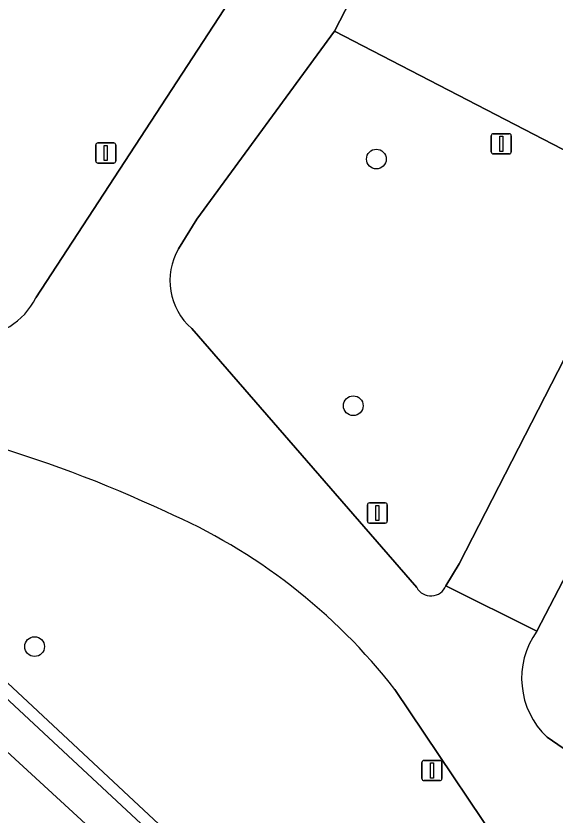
# Model space of a CAD drawing. Extents: x 161087 to 161926, y 382572 to 383873.
# Drawn here: x 161543.22 to 161569.93, y 382778.23 to 382817.85 of the extents above; entities that cross this region are included whole.
import ezdxf

# ---------------------------------------------------------------- set-up
doc = ezdxf.new("R2010")
doc.units = 0
for name, color, linetype in [('IMGEO_Boom', 7, 'Continuous'), ('IMGEO_Fietspad_gesloten', 7, 'Continuous'), ('IMGEO_Groenvoorziening', 7, 'Continuous'), ('IMGEO_Lichtmast', 7, 'Continuous'), ('IMGEO_Muur', 7, 'Continuous'), ('IMGEO_Voetpad_gesloten', 7, 'Continuous'), ('IMGEO_Voetpad_open', 7, 'Continuous')]:
    doc.layers.add(name, color=color, linetype=linetype)

msp = doc.modelspace()

# ---------------------------------------------------------------- linework, layer by layer
at = {"layer": 'IMGEO_Boom'}
for centre in [(161561.077, 382810.764), (161559.933, 382798.548), (161544.144, 382786.615)]:
    msp.add_circle(centre, 0.489, dxfattribs=at)
at = {"layer": 'IMGEO_Fietspad_gesloten'}
msp.add_lwpolyline([(161553.481, 382768.115), (161554.682, 382766.93), (161556.116, 382769.155), (161524.253, 382798.423)], dxfattribs=at)
at = {"layer": 'IMGEO_Groenvoorziening'}
for points in [[(161544.208, 382803.898), (161554.832, 382820.163)], [(161573.582, 382809.546), (161558.996, 382817.102), (161552.189, 382807.791), (161551.274, 382806.323)], [(161569.546, 382782.131), (161574.516, 382778.715), (161582.776, 382783.361), (161596.776, 382788.886), (161594.661, 382798.561), (161579.839, 382806.277)], [(161578.629, 382805.832), (161577.897, 382804.469), (161578.622, 382804.051), (161577.259, 382801.416), (161576.524, 382801.79), (161569.03, 382787.373)], [(161564.528, 382789.631), (161565.174, 382790.719), (161572.029, 382804.065)], [(161551.93, 382802.371), (161563.076, 382789.54)], [(161531.358, 382798.799), (161527.559, 382799.033), (161556.792, 382771.758)], [(161562.894, 382771.111), (161568.51, 382774.783), (161561.999, 382784.492)]]:
    msp.add_lwpolyline(points, dxfattribs=at)
for centre, radius, start, end in [((161553.984, 382804.742), 3.137, 149.7457, 229.1037), ((161541.104, 382805.43), 3.462, 269.2872, 333.7264), ((161524.056, 382736.696), 62.531, 64.85692, 83.29393), ((161539.093, 382766.665), 29.026, 37.892, 66.592), ((161563.78, 382789.933), 0.806, 209.1484, 338.0239), ((161572.254, 382785.044), 3.978, 144.1591, 227.0846)]:
    msp.add_arc(centre, radius, start, end, dxfattribs=at)
at = {"layer": 'IMGEO_Lichtmast'}
for p, q in [((161566.772, 382811.118), (161566.772, 382811.918)), ((161566.772, 382811.918), (161566.772, 382811.118)), ((161566.872, 382812.018), (161567.662, 382812.018)), ((161567.662, 382812.018), (161566.872, 382812.018)), ((161567.762, 382811.918), (161567.762, 382811.118)), ((161567.762, 382811.118), (161567.762, 382811.918)), ((161547.176, 382810.662), (161547.176, 382811.462)), ((161547.176, 382811.462), (161547.176, 382810.662)), ((161547.276, 382811.562), (161548.066, 382811.562)), ((161548.066, 382811.562), (161547.276, 382811.562)), ((161548.166, 382811.462), (161548.166, 382810.662)), ((161548.166, 382810.662), (161548.166, 382811.462)), ((161567.662, 382811.018), (161566.872, 382811.018)), ((161566.872, 382811.018), (161567.662, 382811.018)), ((161548.066, 382810.562), (161547.276, 382810.562)), ((161547.276, 382810.562), (161548.066, 382810.562)), ((161560.631, 382792.833), (161560.631, 382793.633)), ((161560.631, 382793.633), (161560.631, 382792.833)), ((161560.731, 382793.733), (161561.521, 382793.733)), ((161561.521, 382793.733), (161560.731, 382793.733)), ((161561.621, 382793.633), (161561.621, 382792.833)), ((161561.621, 382792.833), (161561.621, 382793.633)), ((161561.521, 382792.733), (161560.731, 382792.733)), ((161560.731, 382792.733), (161561.521, 382792.733)), ((161563.335, 382780.079), (161563.335, 382780.879)), ((161563.335, 382780.879), (161563.335, 382780.079)), ((161563.435, 382780.979), (161564.225, 382780.979)), ((161564.225, 382780.979), (161563.435, 382780.979)), ((161564.325, 382780.879), (161564.325, 382780.079)), ((161564.325, 382780.079), (161564.325, 382780.879)), ((161564.225, 382779.979), (161563.435, 382779.979)), ((161563.435, 382779.979), (161564.225, 382779.979))]:
    msp.add_line(p, q, dxfattribs=at)
for points in [[(161567.192, 382811.893), (161567.342, 382811.893), (161567.342, 382811.143), (161567.192, 382811.143), (161567.192, 382811.893)], [(161547.596, 382811.437), (161547.746, 382811.437), (161547.746, 382810.687), (161547.596, 382810.687), (161547.596, 382811.437)], [(161561.051, 382793.608), (161561.201, 382793.608), (161561.201, 382792.858), (161561.051, 382792.858), (161561.051, 382793.608)], [(161563.755, 382780.854), (161563.905, 382780.854), (161563.905, 382780.104), (161563.755, 382780.104), (161563.755, 382780.854)]]:
    msp.add_lwpolyline(points, dxfattribs=at)
for centre, start, end in [((161566.872, 382811.918), 90, 180), ((161566.872, 382811.918), 90, 180), ((161567.662, 382811.918), 0, 90), ((161567.662, 382811.918), 360, 90), ((161547.276, 382811.462), 90, 180), ((161547.276, 382811.462), 90, 180), ((161548.066, 382811.462), 0, 90), ((161548.066, 382811.462), 360, 90), ((161566.872, 382811.118), 180, 270), ((161566.872, 382811.118), 180, 270), ((161567.662, 382811.118), 270, 0), ((161567.662, 382811.118), 270, 0), ((161547.276, 382810.662), 180, 270), ((161547.276, 382810.662), 180, 270), ((161548.066, 382810.662), 270, 0), ((161548.066, 382810.662), 270, 0), ((161560.731, 382793.633), 90, 180), ((161560.731, 382793.633), 90, 180), ((161561.521, 382793.633), 0, 90), ((161561.521, 382793.633), 360, 90), ((161560.731, 382792.833), 180, 270), ((161560.731, 382792.833), 180, 270), ((161561.521, 382792.833), 270, 0), ((161561.521, 382792.833), 270, 0), ((161563.435, 382780.879), 90, 180), ((161563.435, 382780.879), 90, 180), ((161564.225, 382780.879), 0, 90), ((161564.225, 382780.879), 360, 90), ((161563.435, 382780.079), 180, 270), ((161563.435, 382780.079), 180, 270), ((161564.225, 382780.079), 270, 0), ((161564.225, 382780.079), 270, 0)]:
    msp.add_arc(centre, 0.1, start, end, dxfattribs=at)
at = {"layer": 'IMGEO_Muur'}
for points in [[(161527.559, 382799.033), (161527.169, 382798.541), (161556.424, 382771.318)], [(161556.792, 382771.758), (161527.559, 382799.033)]]:
    msp.add_lwpolyline(points, dxfattribs=at)
at = {"layer": 'IMGEO_Voetpad_gesloten'}
for points in [[(161551.274, 382806.323), (161552.189, 382807.791), (161558.996, 382817.102), (161562.444, 382823.775), (161561.469, 382824.255), (161560.622, 382824.701)], [(161554.832, 382820.163), (161544.208, 382803.898)], [(161563.076, 382789.54), (161551.93, 382802.371)], [(161569.03, 382787.373), (161564.528, 382789.631)], [(161561.999, 382784.492), (161568.51, 382774.783), (161568.83, 382774.3), (161574.769, 382778.181), (161574.516, 382778.715), (161569.546, 382782.131)]]:
    msp.add_lwpolyline(points, dxfattribs=at)
for centre, radius, start, end in [((161553.984, 382804.742), 3.137, 149.7457, 229.1037), ((161541.104, 382805.43), 3.462, 269.2872, 333.7264), ((161524.056, 382736.696), 62.531, 64.85692, 83.29393), ((161539.093, 382766.665), 29.026, 37.892, 66.592), ((161563.78, 382789.933), 0.806, 209.1484, 338.0239), ((161572.254, 382785.044), 3.978, 144.1591, 227.0846)]:
    msp.add_arc(centre, radius, start, end, dxfattribs=at)
at = {"layer": 'IMGEO_Voetpad_open'}
for points in [[(161579.839, 382806.277), (161594.661, 382798.561), (161596.776, 382788.886), (161596.977, 382788.345), (161602.65, 382790.116), (161599.177, 382801.028), (161607.431, 382816.867), (161604.916, 382818.184), (161598.146, 382805.236), (161562.444, 382823.775), (161558.996, 382817.102), (161573.582, 382809.546)], [(161527.169, 382798.541), (161522.771, 382802.629), (161521.923, 382802.954), (161518.853, 382805.583), (161518.879, 382805.714), (161518.253, 382806.281), (161517.032, 382804.946), (161517.676, 382804.37), (161524.253, 382798.423), (161556.116, 382769.155), (161557.477, 382770.557)], [(161556.424, 382771.318), (161527.169, 382798.541)]]:
    msp.add_lwpolyline(points, dxfattribs=at)
msp.add_lwpolyline([(161576.524, 382801.79), (161572.029, 382804.065), (161565.174, 382790.719), (161564.528, 382789.631), (161569.03, 382787.373)], close=True, dxfattribs=at)

doc.saveas('drawing.dxf')
